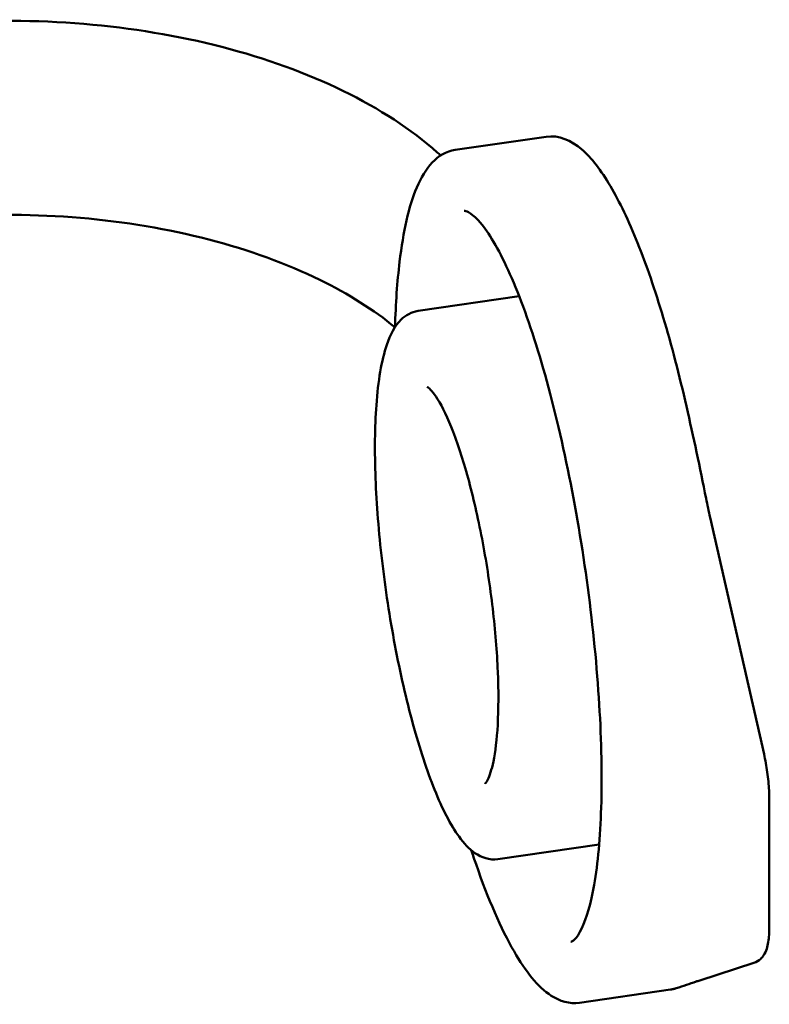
# Model space of a CAD drawing. Header units: millimetres. Extents: x 0 to 14369, y -869 to 2970.
# Tile 390 of 656: x 1778 to 1802, y 2048 to 2080. Entities that reach past the tile are written whole.
import ezdxf

# ---------------------------------------------------------------- set-up
doc = ezdxf.new("R2010")
doc.units = ezdxf.units.MM
doc.header["$LTSCALE"] = 10
doc.layers.add('Sichtbar (ISO)', color=7, linetype='Continuous', lineweight=50)

msp = doc.modelspace()

# ---------------------------------------------------------------- linework, layer by layer
at = {"layer": 'Sichtbar (ISO)'}
for p, q in [((1791.847, 2075.272), (1794.798, 2075.702)), ((1793.925, 2070.522), (1790.637, 2070.042)), ((1800.13, 2063.331), (1801.882, 2055.644)), ((1802.055, 2054.189), (1802.055, 2050.028)), ((1796.524, 2052.71), (1793.236, 2052.231)), ((1801.548, 2048.86), (1799.795, 2048.296)), ((1795.89, 2047.565), (1798.841, 2047.996))]:
    msp.add_line(p, q, dxfattribs=at)
for points, knots in [([(1791.375, 2075.092), (1791.339, 2075.126), (1791.302, 2075.159), (1790.417, 2075.943), (1789.381, 2076.617), (1787.016, 2077.772), (1785.687, 2078.252), (1782.841, 2078.985), (1781.325, 2079.237), (1778.224, 2079.497), (1776.64, 2079.504), (1775.086, 2079.388)], [3.417994, 3.417994, 3.417994, 3.417994, 3.430686, 3.430686, 3.71978, 3.71978, 4.008874, 4.008874, 4.297967, 4.297967, 4.587036, 4.587036, 4.587036, 4.587036]), ([(1799.361, 2066.945), (1799.129, 2067.963), (1798.876, 2068.933), (1798.342, 2070.719), (1798.061, 2071.535), (1797.484, 2072.972), (1797.189, 2073.591), (1796.588, 2074.609), (1796.287, 2075.008), (1795.622, 2075.579), (1795.219, 2075.764), (1794.798, 2075.702)], [5.654828, 5.654828, 5.654828, 5.654828, 5.89888, 5.89888, 6.142932, 6.142932, 6.386984, 6.386984, 6.631037, 6.631037, 6.875089, 6.875089, 6.875089, 6.875089]), ([(1789.889, 2069.511), (1789.911, 2070.284), (1789.961, 2070.997), (1790.157, 2072.628), (1790.337, 2073.438), (1790.866, 2074.685), (1791.255, 2075.185), (1791.847, 2075.272)], [4.8011999, 4.8011999, 4.8011999, 4.8011999, 5.0155021, 5.0155021, 5.3483673, 5.3483673, 5.6912817, 5.6912817, 5.6912817, 5.6912817]), ([(1789.889, 2069.513), (1789.204, 2070.074), (1788.38, 2070.594), (1786.371, 2071.578), (1785.151, 2072.022), (1782.519, 2072.704), (1781.108, 2072.942), (1778.219, 2073.189), (1776.74, 2073.199), (1775.29, 2073.093)], [3.466786, 3.466786, 3.466786, 3.466786, 3.718154, 3.718154, 4.006435, 4.006435, 4.294715, 4.294715, 4.58296, 4.58296, 4.58296, 4.58296]), ([(1795.602, 2049.544), (1795.644, 2049.55), (1795.79, 2049.626), (1796.113, 2050.304), (1796.256, 2050.788), (1796.482, 2052.09), (1796.56, 2052.942), (1796.621, 2054.919), (1796.6, 2056.054), (1796.453, 2058.475), (1796.327, 2059.763), (1795.981, 2062.354), (1795.761, 2063.656), (1795.25, 2066.136), (1794.96, 2067.314), (1794.341, 2069.418), (1794.014, 2070.346), (1793.367, 2071.84), (1793.046, 2072.414), (1792.505, 2073.121), (1792.278, 2073.265), (1792.162, 2073.295), (1792.148, 2073.294), (1792.136, 2073.293)], [3.733496, 3.733496, 3.733496, 3.733496, 4.047656, 4.047656, 4.317859, 4.317859, 4.619403, 4.619403, 4.932331, 4.932331, 5.248735, 5.248735, 5.566067, 5.566067, 5.882977, 5.882977, 6.197567, 6.197567, 6.504248, 6.504248, 6.783196, 6.783196, 6.875089, 6.875089, 6.875089, 6.875089]), ([(1790.637, 2070.042), (1790.425, 2070.011), (1790.235, 2069.901), (1789.872, 2069.549), (1789.736, 2069.274), (1789.448, 2068.433), (1789.34, 2067.774), (1789.232, 2066.277), (1789.224, 2065.471), (1789.289, 2063.755), (1789.361, 2062.848), (1789.575, 2061.009), (1789.717, 2060.079), (1790.057, 2058.281), (1790.255, 2057.415), (1790.69, 2055.826), (1790.928, 2055.105), (1791.429, 2053.862), (1791.691, 2053.349), (1792.13, 2052.747), (1792.294, 2052.567), (1792.695, 2052.288), (1792.961, 2052.191), (1793.236, 2052.231)], [0.591904, 0.591904, 0.591904, 0.591904, 0.747227, 0.747227, 0.991311, 0.991311, 1.369438, 1.369438, 1.704056, 1.704056, 2.030238, 2.030238, 2.354287, 2.354287, 2.678516, 2.678516, 3.00547, 3.00547, 3.342673, 3.342673, 3.532425, 3.532425, 3.733496, 3.733496, 3.733496, 3.733496]), ([(1792.817, 2054.683), (1792.817, 2054.683), (1792.858, 2054.724), (1792.964, 2054.937), (1793.031, 2055.138), (1793.151, 2055.718), (1793.2, 2056.124), (1793.254, 2057.106), (1793.256, 2057.692), (1793.203, 2058.97), (1793.147, 2059.665), (1792.982, 2061.085), (1792.873, 2061.809), (1792.611, 2063.209), (1792.459, 2063.883), (1792.132, 2065.106), (1791.956, 2065.656), (1791.606, 2066.562), (1791.431, 2066.924), (1791.136, 2067.398), (1791.004, 2067.528), (1790.943, 2067.569), (1790.936, 2067.572), (1790.936, 2067.572)], [3.859554, 3.859554, 3.859554, 3.859554, 4.038172, 4.038172, 4.270982, 4.270982, 4.552918, 4.552918, 4.857815, 4.857815, 5.170514, 5.170514, 5.485585, 5.485585, 5.800487, 5.800487, 6.112442, 6.112442, 6.414569, 6.414569, 6.684137, 6.684137, 6.749032, 6.749032, 6.749032, 6.749032]), ([(1801.882, 2055.644), (1801.903, 2055.549), (1801.923, 2055.453), (1801.959, 2055.256), (1801.975, 2055.156), (1802.003, 2054.956), (1802.015, 2054.855), (1802.035, 2054.658), (1802.042, 2054.56), (1802.052, 2054.37), (1802.055, 2054.278), (1802.055, 2054.189)], [0.6283576, 0.6283576, 0.6283576, 0.6283576, 0.8168454, 0.8168454, 1.0053331, 1.0053331, 1.1938209, 1.1938209, 1.3823086, 1.3823086, 1.5707963, 1.5707963, 1.5707963, 1.5707963]), ([(1795.89, 2047.565), (1795.565, 2047.518), (1795.242, 2047.62), (1794.518, 2048.089), (1794.14, 2048.577), (1793.334, 2049.973), (1792.919, 2050.93), (1792.471, 2052.217), (1792.419, 2052.37), (1792.367, 2052.526)], [2.549689, 2.549689, 2.549689, 2.549689, 2.7378703, 2.7378703, 3.0491889, 3.0491889, 3.3943205, 3.3943205, 3.4397708, 3.4397708, 3.4397708, 3.4397708]), ([(1802.055, 2050.028), (1802.055, 2049.939), (1802.052, 2049.854), (1802.041, 2049.692), (1802.033, 2049.614), (1802.009, 2049.466), (1801.993, 2049.395), (1801.946, 2049.25), (1801.916, 2049.175), (1801.834, 2049.058), (1801.804, 2049.023), (1801.712, 2048.938), (1801.639, 2048.889), (1801.549, 2048.86), (1801.548, 2048.86), (1801.548, 2048.86)], [1.5707963, 1.5707963, 1.5707963, 1.5707963, 1.7592841, 1.7592841, 1.9477718, 1.9477718, 2.1362595, 2.1362595, 2.3247473, 2.3247473, 2.402613, 2.402613, 2.5126553, 2.5126553, 2.513235, 2.513235, 2.513235, 2.513235]), ([(1798.841, 2047.996), (1798.854, 2047.998), (1798.867, 2048), (1798.892, 2048.004), (1798.904, 2048.007), (1798.929, 2048.012), (1798.941, 2048.015), (1798.966, 2048.021), (1798.978, 2048.024), (1799.003, 2048.031), (1799.015, 2048.035), (1799.027, 2048.039)], [3.73349629, 3.73349629, 3.73349629, 3.73349629, 3.74078709, 3.74078709, 3.74807789, 3.74807789, 3.75536869, 3.75536869, 3.76265949, 3.76265949, 3.7699503, 3.7699503, 3.7699503, 3.7699503])]:
    msp.add_open_spline(points, degree=3, knots=knots, dxfattribs=at)
for points in [[(1799.361, 2066.945), (1799.588, 2065.949), (1799.801, 2064.951), (1799.999, 2063.951)], [(1799.999, 2063.951), (1800.04, 2063.744), (1800.083, 2063.537), (1800.13, 2063.331)], [(1799.672, 2048.254), (1799.471, 2048.184), (1799.256, 2048.113), (1799.027, 2048.039)], [(1799.795, 2048.296), (1799.751, 2048.281), (1799.711, 2048.268), (1799.672, 2048.254)]]:
    msp.add_open_spline(points, degree=3, dxfattribs=at)

doc.saveas('drawing.dxf')
